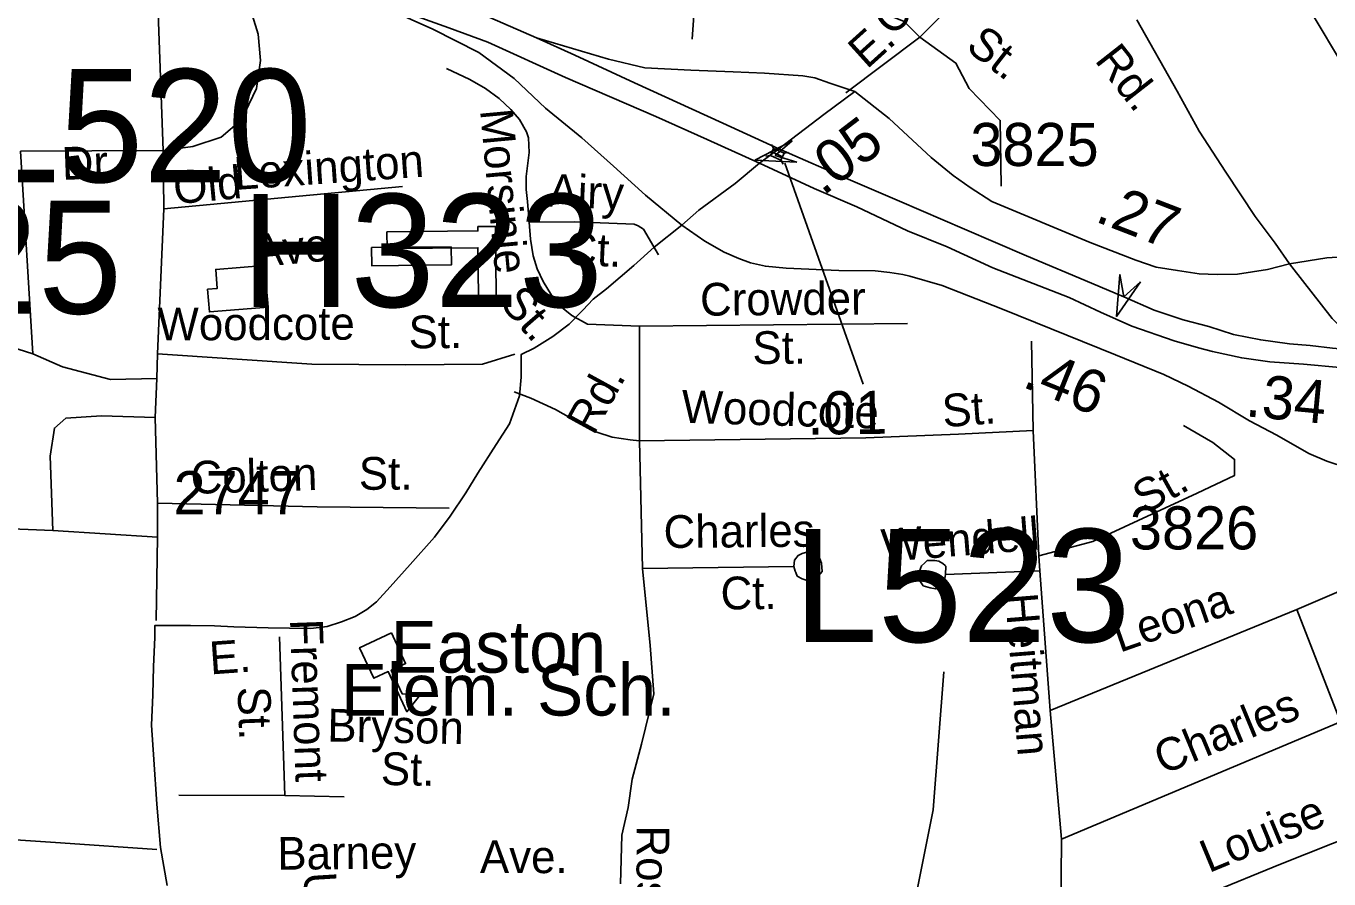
# Model space of a CAD drawing. Extents: x 1547597 to 1699558, y 810033 to 920809.
# Drawn here: x 1637363 to 1641140, y 840902 to 843377 of the extents above; entities that cross this region are included whole.
import ezdxf

# ---------------------------------------------------------------- set-up
doc = ezdxf.new("R2010")
doc.units = 0
for name, color, linetype in [('Exist Cultural Educational Facility High CELL', 7, 'Continuous'), ('Exist Cultural Educational Facility High Label', 7, 'Continuous'), ('Exist Cultural Warehouse Building Footprint', 7, 'Continuous'), ('Exist Hydrographic Creek Single Shore', 7, 'Continuous'), ('Exist Road Non-System Type 51', 7, 'Continuous'), ('Exist Road Non-System Type 51 Label', 7, 'Continuous'), ('Exist Road Primary Interstate Divided Center Attributed', 7, 'Continuous'), ('Exist Road Primary Interstate Mileage Hundredths English Label', 7, 'Continuous'), ('Exist Road Primary Interstate Ramp 1 Lane Attributed', 7, 'Continuous'), ('Exist Road Primary Interstate Service Attributed', 7, 'Continuous'), ('Exist Road Primary Interstate Structure Cantilever Sign Attributed CELL', 7, 'Continuous'), ('Exist Road Primary Interstate Structure Cantilever Sign Number Label', 7, 'Continuous'), ('Exist Road Primary Interstate Structure Standard Bridge CELL', 7, 'Continuous'), ('Exist Road Primary US Structure Non-Sys NCDOT Number Label', 7, 'Continuous'), ('Exist Road Primary US Structure RailRoad Number Label', 7, 'Continuous'), ('Exist Road Secondary Mileage Hundredths English Label', 7, 'Continuous'), ('Exist Road Secondary Structure Standard Bridge Attributed CELL', 7, 'Continuous'), ('Exist Road Secondary Type 51 Attributed', 7, 'Continuous'), ('Exist Road Secondary Type 51 Label', 7, 'Continuous'), ('Exist Road Secondary Type 51 Number Label', 7, 'Continuous')]:
    doc.layers.add(name, color=color, linetype=linetype)

msp = doc.modelspace()

# ---------------------------------------------------------------- linework, layer by layer
at = {"layer": 'Exist Cultural Educational Facility High CELL'}
msp.add_lwpolyline([(1638421.8, 841615.9), (1638463, 841527.1), (1638421.3, 841507.7), (1638452.9, 841439.6), (1638505.8, 841437.5), (1638466.7, 841387.1), (1638412.6, 841503.7), (1638370.8, 841484.3), (1638329.6, 841573.1)], close=True, dxfattribs=at)
at = {"layer": 'Exist Cultural Warehouse Building Footprint'}
for points in [[(1638408.9, 842779.8), (1638672.6, 842782.2), (1638672.5, 842794.9), (1638723.7, 842795.4), (1638725.5, 842594.9), (1638673.8, 842594.4), (1638672.6, 842733.4), (1638409.4, 842731.1)], [(1638595.3, 842735.9), (1638364.1, 842733.6), (1638364.7, 842681.3), (1638595.8, 842683.6)], [(1638054.1, 842682.3), (1637912.3, 842670.6), (1637916.8, 842615.4), (1637888.9, 842613.1), (1637894.3, 842547.4), (1638064, 842561.4)]]:
    msp.add_lwpolyline(points, close=True, dxfattribs=at)
at = {"layer": 'Exist Hydrographic Creek Single Shore'}
msp.add_lwpolyline([(1640818, 836191.8), (1640719, 836318.5), (1640646.9, 836494), (1640665, 836618.4), (1640725, 836751.7), (1640868, 836916.2), (1640880, 837208.1), (1640800, 837433), (1640770, 837752), (1640763, 837867.1), (1640697, 837937.3), (1640264, 837965.8), (1640199, 838101.7), (1640189, 838699.3), (1640276, 838917.5), (1640244.9, 839134.8), (1639960.9, 839793.8), (1639922, 839994.8), (1639897, 840011.7), (1639890, 840113.7), (1639857, 840206.2), (1639850.9, 840396.7), (1639992.9, 841102.9), (1640023, 841502.8)], dxfattribs=at)
at = {"layer": 'Exist Road Non-System Type 51'}
for p, q in [((1639306.3, 843512.2), (1639293.8, 843338.6)), ((1639953.7, 843344), (1639739.1, 843182.6)), ((1638097.2, 841604.3), (1638113.2, 841144.2)), ((1638113.2, 841144.2), (1637805.3, 841144.8)), ((1638285, 841140.7), (1638113.2, 841144.2))]:
    msp.add_line(p, q, dxfattribs=at)
for points in [[(1640384.9, 843752.4), (1640245.7, 843624.3), (1640153.8, 843535.2), (1640050.8, 843440.5), (1639953.7, 843344)], [(1640995.1, 843574.4), (1641369.6, 842947.1)], [(1639953.7, 843344), (1639908.4, 843389.7), (1639882.6, 843400.1), (1639846.8, 843410.6), (1639571.8, 843469), (1639306.3, 843512.2)], [(1637760.3, 843015.5), (1637846.4, 843027.4), (1637927.8, 843053.8), (1637987.6, 843104.1), (1638030.7, 843195.1), (1638042.6, 843276.5), (1638035.5, 843353.2), (1638018.7, 843405.8), (1637975.6, 843456.1)], [(1637745, 843440.5), (1637760.3, 843015.5)], [(1640189.7, 842912), (1640186.8, 843102.9), (1640097.3, 843195.4), (1640058.4, 843269.2), (1639953.7, 843344)], [(1638581.5, 843253.8), (1638649.1, 843221.2), (1638695, 843194.9), (1638734.6, 843166.4), (1638768.4, 843134.1), (1638793, 843105.6), (1638813.7, 843069.8), (1638819.5, 843051.8), (1638821.3, 843009.8), (1638812.7, 842939.9), (1638812.3, 842901.9), (1638816, 842867.8), (1638821.6, 842807.7)], [(1637760.3, 843015.5), (1637346.3, 843013.1)], [(1637346.3, 843013.1), (1637382.4, 842425.7)], [(1637760.3, 843015.5), (1637762.2, 842846.1)], [(1637762.2, 842846.1), (1638453.9, 842910.8)], [(1637762.2, 842846.1), (1637743.7, 842425.7)], [(1638821.6, 842807.7), (1638953.5, 842808.8), (1639125.2, 842801.3), (1639137.1, 842797.1), (1639153.1, 842786.9), (1639196.4, 842712.6)], [(1638821.6, 842807.7), (1638825, 842757.8), (1638832.6, 842709.8), (1638844.2, 842671.7), (1638861.9, 842635.6), (1638885.5, 842595.3), (1638915.2, 842561), (1638944.5, 842536.6)], [(1638944.5, 842536.6), (1638990.4, 842511.2), (1639141.3, 842505.7)], [(1639141.3, 842505.7), (1639917.7, 842513.9)], [(1639141.3, 842505.7), (1639141.3, 842173.5)], [(1637382.4, 842425.7), (1637294.2, 842454.1), (1637016.6, 842478.1), (1636839.5, 842475.7), (1636770.1, 842435), (1636729.4, 842341.6), (1636662.4, 841934.4)], [(1640277.2, 842462.2), (1640282.5, 842203.4)], [(1637741.3, 842353.9), (1637607.3, 842351.5), (1637468.5, 842387.4), (1637382.4, 842425.7)], [(1637743.7, 842425.7), (1637741.3, 842353.9)], [(1637743.7, 842425.7), (1638190.6, 842395.9), (1638463.4, 842393.5), (1638686, 842395.9), (1638780.1, 842424.4)], [(1637741.3, 842353.9), (1637736.6, 842241.3)], [(1638777.8, 842315.7), (1638825.7, 842296.8), (1638897.1, 842263.8), (1638971.1, 842222.7), (1639017.8, 842197.9), (1639061.7, 842184.2), (1639113.8, 842176), (1639141.3, 842173.5)], [(1637736.6, 842241.3), (1637581, 842246.1), (1637478.1, 842238.9), (1637444.6, 842210.2), (1637432.6, 842128.7), (1637439.8, 841913.2)], [(1637736.6, 842241.3), (1637743.7, 841992.2)], [(1639141.3, 842173.5), (1639796.9, 842181.5), (1640065.8, 842192.5), (1640282.5, 842203.4)], [(1640282.5, 842203.4), (1640299.1, 841839.6)], [(1640299.1, 841839.6), (1640455.3, 841880.8), (1640757.4, 842021.7), (1640866.5, 842072.8), (1640866.5, 842119.4), (1640803.4, 842168.8), (1640718.5, 842218.1)], [(1639141.3, 842173.5), (1639149.5, 841802.8)], [(1641047.2, 841684.1), (1641425.4, 841845.9), (1641526.8, 841892.5), (1641592.6, 841930.9), (1641628.2, 841980.3), (1641664.8, 842041.3)], [(1638589, 841978.1), (1638206.5, 841981.3), (1637743.7, 841992.2)], [(1637743.7, 841992.2), (1637744.1, 841893.7)], [(1636662.4, 841934.4), (1637033.3, 841929.6), (1637439.8, 841913.2)], [(1637439.8, 841913.2), (1637744.1, 841893.7)], [(1637744.1, 841893.7), (1637740.2, 841651.6)], [(1639588.5, 841808.9), (1639590.6, 841826.9), (1639600.7, 841840.9), (1639612.9, 841846.8), (1639628.9, 841850.7), (1639642.9, 841846.4), (1639660.7, 841838.5), (1639668.5, 841818.3), (1639670.4, 841794.2), (1639656.2, 841776.3), (1639642.1, 841768.6), (1639624.1, 841768.8), (1639612.2, 841772.8), (1639598.3, 841780.9), (1639594.3, 841791), (1639592.4, 841795), (1639588.5, 841808.9)], [(1640028.3, 841785.8), (1640024, 841761.9), (1640015.8, 841751.9), (1639999.6, 841744.2), (1639983.6, 841746.5), (1639963.8, 841752.7), (1639954, 841766.9), (1639950.3, 841781), (1639952.4, 841795), (1639958.7, 841810.9), (1639966.9, 841818.7), (1639975.1, 841826.5), (1639985.1, 841826.5), (1639996.9, 841826.3), (1640008.8, 841824), (1640020.7, 841817.8), (1640026.8, 841811.9), (1640028.8, 841809.8), (1640028.3, 841785.8)], [(1640299.1, 841839.6), (1640301.3, 841795.8)], [(1639149.5, 841802.8), (1639171.5, 841579), (1639182.5, 841439), (1639146.8, 841293.4), (1639119.4, 841191.9), (1639108.4, 841109.5)], [(1639149.5, 841802.8), (1639588.5, 841808.9)], [(1640301.3, 841795.8), (1640028.3, 841785.8)], [(1640301.3, 841795.8), (1640331.8, 841390.6)], [(1640331.8, 841390.6), (1641047.2, 841684.1)], [(1641047.2, 841684.1), (1641173.2, 841357.7)], [(1640331.8, 841390.6), (1640364.7, 841017.6)], [(1640364.7, 841017.6), (1641173.2, 841357.7)], [(1639108.4, 841109.5), (1639089.7, 841029.4), (1639085.5, 840888)], [(1637742, 840987.4), (1637462.4, 841006.7), (1637071.4, 841033), (1636715.7, 841046), (1636545.8, 841042.6)], [(1641301.2, 841064.9), (1640999.8, 840945), (1640791.5, 840860), (1640717.5, 840813.4), (1640679.1, 840703.7)], [(1640364.7, 841017.6), (1640361.1, 840580.3)]]:
    msp.add_lwpolyline(points, dxfattribs=at)
at = {"layer": 'Exist Road Primary Interstate Divided Center Attributed'}
for points in [[(1638842.7, 843342.5), (1638707.1, 843401.4), (1638616.9, 843437.5), (1638523.7, 843476.6), (1638420.6, 843507.6), (1638364.3, 843524.8), (1638156.9, 843578.9), (1637985.5, 843618), (1637699.9, 843669.2)], [(1638362.2, 843448.2), (1638456.1, 843418.9), (1638587.9, 843371.5), (1638701.2, 843330.2), (1638926.5, 843227.7), (1639188.8, 843114), (1639337, 843047.6), (1639489, 842978.7)], [(1639544.6, 843020), (1639382.3, 843094.6), (1639126.8, 843211.9), (1638953.6, 843292.2), (1638842.7, 843342.5)], [(1641245.6, 842433), (1641150.2, 842442.3), (1641085, 842449.3), (1641025.9, 842454.9), (1640977.3, 842461.5), (1640942.3, 842466.1), (1640863.1, 842481.6), (1640791.6, 842505.2), (1640717.1, 842523.8), (1640633.3, 842551.8), (1640544.8, 842591.4), (1640451.6, 842631), (1640263, 842710.2), (1640083.7, 842787.1), (1639895.1, 842868.6), (1639752.6, 842929.6), (1639544.6, 843020)], [(1639489, 842978.7), (1639647.3, 842905.2), (1639770.7, 842852.1), (1639918, 842782.3), (1640033.5, 842735.8), (1640165.3, 842674.6), (1640386.4, 842589.1), (1640477.6, 842546.3), (1640568.9, 842505.8), (1640691.2, 842463.6), (1640761.4, 842442.9), (1640802.8, 842432.5), (1640886.9, 842413.9), (1640968.4, 842402.3), (1641066.3, 842395.7), (1641171.1, 842386.4), (1641294.5, 842372.4)]]:
    msp.add_lwpolyline(points, dxfattribs=at)
at = {"layer": 'Exist Road Primary Interstate Ramp 1 Lane Attributed'}
for points in [[(1638362.2, 843448.2), (1638541.5, 843367.6), (1638674.9, 843299.3), (1638777.4, 843224.4), (1638868.5, 843138.1), (1638974.2, 843051.9), (1639065.3, 842970.5), (1639158, 842885.9), (1639263.9, 842799.1)], [(1639765.5, 843186.3), (1639693.3, 843210.8), (1639649.7, 843226), (1639614.9, 843231.7), (1639503.7, 843239.8), (1639412.3, 843243.2), (1639290, 843248.4), (1639156.8, 843255.5), (1639051.1, 843280.5), (1638842.7, 843342.5)], [(1642515.2, 842318.9), (1642147.1, 842384.3), (1642029.9, 842413.6), (1641921.4, 842445.5), (1641721.3, 842538.3), (1641468.3, 842654.8), (1641376.9, 842689.3), (1641318.5, 842703.1), (1641290.4, 842705.6), (1641237.8, 842709.9), (1641196, 842708.2), (1641134, 842703.9), (1641025.1, 842686.2)]]:
    msp.add_lwpolyline(points, dxfattribs=at)
at = {"layer": 'Exist Road Primary Interstate Service Attributed'}
for points in [[(1641025.1, 842686.2), (1640961.5, 842670.7), (1640874.7, 842656.6), (1640815.7, 842655.3), (1640763.6, 842657.9), (1640700.7, 842667.3), (1640638.9, 842677), (1640579.8, 842697.1), (1640447.2, 842748.2), (1640162.3, 842867.6), (1640099.8, 842908.1), (1640050.7, 842942.5), (1639986.9, 842995), (1639865, 843107.9), (1639765.5, 843186.3)], [(1641192.5, 842094.5), (1641134, 842114), (1641081.9, 842136.8), (1640989.3, 842189.2), (1640909.6, 842230.8), (1640819.6, 842285.2), (1640732.1, 842331.7), (1640661.7, 842365.8), (1640521.5, 842423.1), (1640193.3, 842554.9), (1640018.2, 842624.2), (1639924.9, 842651.2), (1639904.2, 842655.7), (1639867.2, 842661.3), (1639824.1, 842666.4), (1639718.7, 842667.4), (1639565.8, 842673.9), (1639506, 842679.8), (1639462.5, 842689.7), (1639429.4, 842702.2), (1639386.7, 842720.3), (1639330.9, 842752.6), (1639263.9, 842799.1)]]:
    msp.add_lwpolyline(points, dxfattribs=at)
at = {"layer": 'Exist Road Primary Interstate Structure Cantilever Sign Attributed CELL'}
msp.add_lwpolyline([(1640593.5, 842634.3), (1640524.4, 842533.9), (1640534.1, 842655.5), (1640544.8, 842591.4)], close=True, dxfattribs=at)
at = {"layer": 'Exist Road Primary Interstate Structure Standard Bridge CELL'}
for p, q in [((1639507.7, 842999), (1639520.6, 843001.4)), ((1639523.5, 843032.9), (1639530, 843021.4)), ((1639525.3, 843011.4), (1639555.4, 842997.4)), ((1639560.1, 843007.4), (1639573, 843009.8)), ((1639550.8, 842987.5), (1639557.3, 842976.1))]:
    msp.add_line(p, q, dxfattribs=at)
msp.add_lwpolyline([(1639520.6, 843001.4), (1639550.8, 842987.4), (1639560.1, 843007.4), (1639530, 843021.4)], close=True, dxfattribs=at)
at = {"layer": 'Exist Road Secondary Mileage Hundredths English Label'}
msp.add_line((1639562.1, 842978.3), (1639789.5, 842337.4), dxfattribs=at)
at = {"layer": 'Exist Road Secondary Structure Standard Bridge Attributed CELL'}
msp.add_lwpolyline([(1639596.9, 842981.9), (1639475.1, 842987.4), (1639583.3, 843043.5), (1639534.6, 843000.5)], close=True, dxfattribs=at)
at = {"layer": 'Exist Road Secondary Type 51 Attributed'}
msp.add_line((1639489, 842978.7), (1639544.6, 843020), dxfattribs=at)
for points in [[(1641025.1, 842686.2), (1640984.3, 842746.2), (1640926, 842824.1), (1640840.7, 842952.5), (1640763.6, 843071.3), (1640699.8, 843187.2), (1640583.1, 843394.4)], [(1639544.6, 843020), (1639675.1, 843120), (1639765.5, 843186.3)], [(1639263.9, 842799.1), (1639313.2, 842841.9), (1639418.4, 842920.1), (1639489, 842978.7)], [(1637771.2, 840882.9), (1637752.5, 840993), (1637741.3, 841118.8), (1637732.8, 841248.5), (1637725.9, 841347.9), (1637730, 841436.1), (1637732, 841518.2), (1637736.1, 841602.3), (1637736.1, 841637.8), (1637839.1, 841637.4), (1637909.1, 841636.1), (1637965.1, 841633.5), (1638064.3, 841630.9), (1638188.2, 841629.2), (1638236, 841634.4), (1638276.7, 841647.7), (1638316.3, 841663.2), (1638350.8, 841683.5), (1638378.4, 841706.3), (1638417.8, 841749.8), (1638475.9, 841814.9), (1638546.8, 841893.7), (1638592.2, 841954.8), (1638637.2, 842022), (1638672.5, 842079.8), (1638725.2, 842162.5), (1638763.9, 842222.8), (1638792.9, 842303.7), (1638798.4, 842358.1), (1638797.6, 842423.5), (1638835.8, 842442.4), (1638890.1, 842475.6), (1638937, 842511.8), (1638977.1, 842551.9), (1639006.8, 842584.2), (1639045.8, 842613.9), (1639124.2, 842681.9), (1639183.8, 842734.9), (1639263.9, 842799.1)], [(1641245.6, 842433), (1641149.6, 842527.8), (1641032.4, 842677.9), (1641025.1, 842686.2)]]:
    msp.add_lwpolyline(points, dxfattribs=at)

# ---------------------------------------------------------------- texts
at = {"layer": 'Exist Cultural Educational Facility High Label'}
for s, p in [('Easton', (1638419.7, 841500.6)), ('Elem. Sch.', (1638275.6, 841376.2))]:
    msp.add_text(s, height=150, dxfattribs=at).set_placement(p)
at = {"layer": 'Exist Road Non-System Type 51 Label'}
for s, rotation, p in [('Clemmons- ville', 41.6056, (1639869.9, 843343.3)), ('E.', 42.0084, (1639800.2, 843249.5)), ('St.', 322.1459, (1640083.4, 843310.1)), ('Morsinie', 275.3009, (1638678.7, 843132.6)), ('Dr.', 2.1284, (1637467.8, 842930)), ('Lexington', 4.0306, (1637968.8, 842901)), ('Old', 5.3689, (1637794.1, 842859.4)), ('Airy', 357.5016, (1638875.3, 842853.1)), ('Ave.', 5.3689, (1638026.2, 842676.1)), ('Ct.', 357.5016, (1638924.8, 842684.5)), ('Crowder', 0.4526, (1639317, 842536)), ('St.', 310.9733, (1638732.9, 842571.2)), ('Woodcote', 0.2334, (1637743.8, 842464.4)), ('St.', 0.3473, (1638472, 842441.4)), ('St.', 0.4526, (1639468.8, 842395.8)), ('Woodcote', 358.2936, (1639262, 842225.6)), ('St.', 4.466, (1640022.3, 842212.4)), ('St.', 0.2571, (1638327.7, 842031.1)), ('Colton', 1.8026, (1637841.1, 842019.1)), ('St.', 29.1967, (1640605.4, 841958.7)), ('Charles', 0.5344, (1639211.3, 841862.2)), ('Wendell', 4.556, (1639846.1, 841821.6)), ('Ct.', 0.5344, (1639376.5, 841683.8)), ('Heitman', 274.5813, (1640200.5, 841728.2)), ('Leona', 19.2252, (1640533.2, 841558)), ('Fremont', 271.9996, (1638127.7, 841654.9)), ('St.', 271.9996, (1637975.7, 841459)), ('Charles', 22.5302, (1640658.3, 841203.9)), ('Bryson', 358.8361, (1638235.4, 841301.1)), ('St.', 358.8361, (1638390.5, 841175.2)), ('Louise', 22.5141, (1640791.6, 840918.6)), ('Rosie', 269.9112, (1639132.6, 841057.3)), ('Barney', 0.6494, (1638091.7, 840928.6)), ('Ave.', 359.8851, (1638678.5, 840919.5)), ('Urban', 273.4941, (1638166.3, 840919.5))]:
    msp.add_text(s, height=95, rotation=rotation, dxfattribs=at).set_placement(p)
at = {"layer": 'Exist Road Primary Interstate Mileage Hundredths English Label'}
for s, rotation, p in [('.27', 338.9145, (1640458.2, 842810.9)), ('.46', 338.1208, (1640247.3, 842331.1)), ('.34', 354.5179, (1640895.4, 842244.7))]:
    msp.add_text(s, height=125, rotation=rotation, dxfattribs=at).set_placement(p)
at = {"layer": 'Exist Road Primary Interstate Structure Cantilever Sign Number Label'}
for s, p in [('L520', (1637214.4, 842923.6)), ('L523', (1639588.1, 841589.5))]:
    msp.add_text(s, height=328.08, dxfattribs=at).set_placement(p)
at = {"layer": 'Exist Road Primary US Structure Non-Sys NCDOT Number Label'}
msp.add_text('H323', height=328.08, dxfattribs=at).set_placement((1637986.4, 842561.4))
at = {"layer": 'Exist Road Primary US Structure RailRoad Number Label'}
msp.add_text('R325', height=328.08, dxfattribs=at).set_placement((1636592.5, 842542.2))
at = {"layer": 'Exist Road Secondary Mileage Hundredths English Label'}
for s, rotation, p in [('.05', 37.4419, (1639672.7, 842881.7)), ('.01', 0.625, (1639628.1, 842191.2))]:
    msp.add_text(s, height=125, rotation=rotation, dxfattribs=at).set_placement(p)
at = {"layer": 'Exist Road Secondary Type 51 Label'}
for s, rotation, p in [('Rd.', 308.1175, (1640458.4, 843276.6)), ('Rd.', 61.2784, (1639008.3, 842186)), ('E.', 4.0129, (1637897.3, 841495.4))]:
    msp.add_text(s, height=95, rotation=rotation, dxfattribs=at).set_placement(p)
at = {"layer": 'Exist Road Secondary Type 51 Number Label'}
for s, p in [('3825', (1640100.4, 842970.4)), ('2747', (1637790, 841960.3)), ('3826', (1640562.9, 841858.2))]:
    msp.add_text(s, height=125, dxfattribs=at).set_placement(p)

doc.saveas('drawing.dxf')
